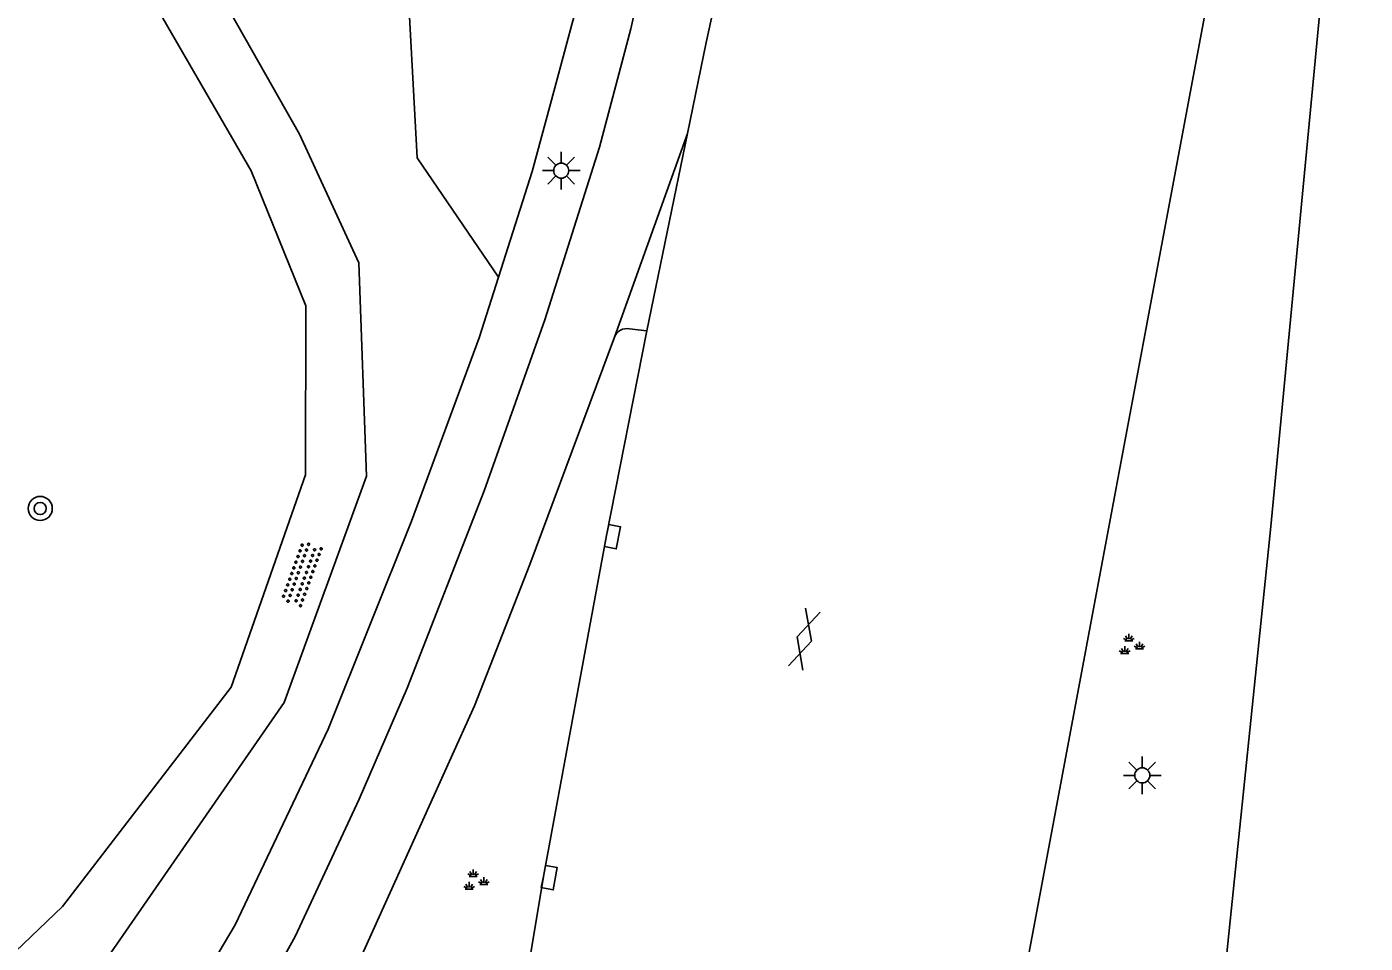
# Model space of a CAD drawing. Extents: x 131000 to 133014, y 396499 to 399001.
# Drawn here: x 132604.94 to 132649.24, y 396937.87 to 396968.19 of the extents above; entities that cross this region are included whole.
import ezdxf

# ---------------------------------------------------------------- set-up
doc = ezdxf.new("R2010")
doc.units = 0
for name, color, linetype in [('gg-knt-onverhard', 7, 'Continuous'), ('gg-knt-verharding', 7, 'Continuous'), ('gt-grn-groengrens', 7, 'Continuous'), ('gt-grn-weggrens', 7, 'Continuous'), ('gt-symb-boom', 7, 'Continuous'), ('gt-symb-gesloten verharding', 7, 'Continuous'), ('gt-symb-groenvak', 7, 'Continuous'), ('gt-symb-kolk', 7, 'Continuous'), ('gt-symb-lichtmast', 7, 'Continuous'), ('gt-symb-overige verharding', 7, 'Continuous')]:
    doc.layers.add(name, color=color, linetype=linetype)

# ---------------------------------------------------------------- blocks, each defined once
blk = doc.blocks.new('gt0-GRVAK')
at = {"layer": 'gt-symb-groenvak'}
for p, q in [((-0.11, 0.189), (-0.228, 0.24)), ((-0.182, 0.153), (0.088, 0.153)), ((-0.091, 0.211), (-0.156, 0.322)), ((-0.047, 0.214), (-0.047, 0.393)), ((-0.004, 0.211), (0.061, 0.322)), ((0.015, 0.189), (0.133, 0.24)), ((0.262, -0.052), (0.197, 0.059)), ((0.305, -0.049), (0.305, 0.13)), ((0.349, -0.052), (0.414, 0.059)), ((-0.245, -0.228), (-0.363, -0.177)), ((-0.318, -0.264), (-0.047, -0.264)), ((-0.226, -0.206), (-0.291, -0.095)), ((-0.183, -0.203), (-0.183, -0.024)), ((-0.139, -0.206), (-0.074, -0.095)), ((-0.12, -0.228), (-0.002, -0.177)), ((0.243, -0.074), (0.125, -0.023)), ((0.17, -0.11), (0.441, -0.11)), ((0.368, -0.074), (0.486, -0.023))]:
    blk.add_line(p, q, dxfattribs=at)
blk = doc.blocks.new('gt0-LMAST')
at = {"layer": 'gt-symb-lichtmast'}
for p, q in [((-0.005, 0.246), (-0.005, 0.621)), ((-0.182, 0.173), (-0.447, 0.438)), ((0.172, 0.173), (0.437, 0.438)), ((-0.255, -0.004), (-0.63, -0.004)), ((-0.182, -0.181), (-0.447, -0.446)), ((-0.005, -0.254), (-0.005, -0.629)), ((0.437, -0.446), (0.172, -0.181)), ((0.245, -0.004), (0.62, -0.004))]:
    blk.add_line(p, q, dxfattribs=at)
blk.add_circle((-0.005, -0.004), 0.25, dxfattribs=at)
blk = doc.blocks.new('gt0-OVH')
at = {"layer": 'gt-symb-overige verharding'}
for points in [[(-0.972, 0.298), (-0.967, 0.308), (-0.965, 0.319), (-0.966, 0.33), (-0.971, 0.34), (-0.978, 0.348), (-0.988, 0.353), (-0.999, 0.355), (-1.01, 0.354), (-1.02, 0.349), (-1.028, 0.342), (-1.033, 0.332), (-1.035, 0.321), (-1.034, 0.31), (-1.029, 0.3), (-1.022, 0.292), (-1.012, 0.287), (-1.001, 0.285), (-0.99, 0.286), (-0.98, 0.291)], [(-0.872, 0.106), (-0.867, 0.116), (-0.865, 0.126), (-0.866, 0.137), (-0.871, 0.147), (-0.878, 0.156), (-0.888, 0.161), (-0.899, 0.163), (-0.91, 0.162), (-0.92, 0.157), (-0.928, 0.15), (-0.933, 0.14), (-0.935, 0.129), (-0.934, 0.118), (-0.929, 0.108), (-0.922, 0.1), (-0.912, 0.095), (-0.901, 0.092), (-0.89, 0.094), (-0.88, 0.098)], [(-0.772, 0.298), (-0.767, 0.308), (-0.765, 0.319), (-0.766, 0.33), (-0.771, 0.34), (-0.778, 0.348), (-0.788, 0.353), (-0.799, 0.355), (-0.81, 0.354), (-0.82, 0.349), (-0.828, 0.342), (-0.833, 0.332), (-0.835, 0.321), (-0.834, 0.31), (-0.829, 0.3), (-0.822, 0.292), (-0.812, 0.287), (-0.801, 0.285), (-0.79, 0.286), (-0.78, 0.291)], [(-0.672, 0.106), (-0.667, 0.116), (-0.665, 0.126), (-0.666, 0.137), (-0.671, 0.147), (-0.678, 0.156), (-0.688, 0.161), (-0.699, 0.163), (-0.71, 0.162), (-0.72, 0.157), (-0.728, 0.15), (-0.733, 0.14), (-0.735, 0.129), (-0.734, 0.118), (-0.729, 0.108), (-0.722, 0.1), (-0.712, 0.095), (-0.701, 0.092), (-0.69, 0.094), (-0.68, 0.098)], [(-0.572, 0.298), (-0.567, 0.308), (-0.565, 0.319), (-0.566, 0.33), (-0.571, 0.34), (-0.578, 0.348), (-0.588, 0.353), (-0.599, 0.355), (-0.61, 0.354), (-0.62, 0.349), (-0.628, 0.342), (-0.633, 0.332), (-0.635, 0.321), (-0.634, 0.31), (-0.629, 0.3), (-0.622, 0.292), (-0.612, 0.287), (-0.601, 0.285), (-0.59, 0.286), (-0.58, 0.291)], [(-0.472, 0.106), (-0.467, 0.116), (-0.465, 0.126), (-0.466, 0.137), (-0.471, 0.147), (-0.478, 0.156), (-0.488, 0.161), (-0.499, 0.163), (-0.51, 0.162), (-0.52, 0.157), (-0.528, 0.15), (-0.533, 0.14), (-0.535, 0.129), (-0.534, 0.118), (-0.529, 0.108), (-0.522, 0.1), (-0.512, 0.095), (-0.501, 0.092), (-0.49, 0.094), (-0.48, 0.098)], [(-0.372, 0.298), (-0.367, 0.308), (-0.365, 0.319), (-0.366, 0.33), (-0.371, 0.34), (-0.378, 0.348), (-0.388, 0.353), (-0.399, 0.355), (-0.41, 0.354), (-0.42, 0.349), (-0.428, 0.342), (-0.433, 0.332), (-0.435, 0.321), (-0.434, 0.31), (-0.429, 0.3), (-0.422, 0.292), (-0.412, 0.287), (-0.401, 0.285), (-0.39, 0.286), (-0.38, 0.291)], [(-0.272, 0.106), (-0.267, 0.116), (-0.265, 0.126), (-0.266, 0.137), (-0.271, 0.147), (-0.278, 0.156), (-0.288, 0.161), (-0.299, 0.163), (-0.31, 0.162), (-0.32, 0.157), (-0.328, 0.15), (-0.333, 0.14), (-0.335, 0.129), (-0.334, 0.118), (-0.329, 0.108), (-0.322, 0.1), (-0.312, 0.095), (-0.301, 0.092), (-0.29, 0.094), (-0.28, 0.098)], [(-0.172, 0.298), (-0.167, 0.308), (-0.165, 0.319), (-0.166, 0.33), (-0.171, 0.34), (-0.178, 0.348), (-0.188, 0.353), (-0.199, 0.355), (-0.21, 0.354), (-0.22, 0.349), (-0.228, 0.342), (-0.233, 0.332), (-0.235, 0.321), (-0.234, 0.31), (-0.229, 0.3), (-0.222, 0.292), (-0.212, 0.287), (-0.201, 0.285), (-0.19, 0.286), (-0.18, 0.291)], [(-0.072, 0.106), (-0.067, 0.116), (-0.065, 0.126), (-0.066, 0.137), (-0.071, 0.147), (-0.078, 0.156), (-0.088, 0.161), (-0.099, 0.163), (-0.11, 0.162), (-0.12, 0.157), (-0.128, 0.15), (-0.133, 0.14), (-0.135, 0.129), (-0.134, 0.118), (-0.129, 0.108), (-0.122, 0.1), (-0.112, 0.095), (-0.101, 0.092), (-0.09, 0.094), (-0.08, 0.098)], [(0.028, 0.298), (0.033, 0.308), (0.035, 0.319), (0.034, 0.33), (0.029, 0.34), (0.022, 0.348), (0.012, 0.353), (0.001, 0.355), (-0.01, 0.354), (-0.02, 0.349), (-0.028, 0.342), (-0.033, 0.332), (-0.035, 0.321), (-0.034, 0.31), (-0.029, 0.3), (-0.022, 0.292), (-0.012, 0.287), (-0.001, 0.285), (0.01, 0.286), (0.02, 0.291)], [(0.128, 0.106), (0.133, 0.116), (0.135, 0.126), (0.134, 0.137), (0.129, 0.147), (0.122, 0.156), (0.112, 0.161), (0.101, 0.163), (0.09, 0.162), (0.08, 0.157), (0.072, 0.15), (0.067, 0.14), (0.065, 0.129), (0.066, 0.118), (0.071, 0.108), (0.078, 0.1), (0.088, 0.095), (0.099, 0.092), (0.11, 0.094), (0.12, 0.098)], [(0.228, 0.298), (0.233, 0.308), (0.235, 0.319), (0.234, 0.33), (0.229, 0.34), (0.222, 0.348), (0.212, 0.353), (0.201, 0.355), (0.19, 0.354), (0.18, 0.349), (0.172, 0.342), (0.167, 0.332), (0.165, 0.321), (0.166, 0.31), (0.171, 0.3), (0.178, 0.292), (0.188, 0.287), (0.199, 0.285), (0.21, 0.286), (0.22, 0.291)], [(0.328, 0.106), (0.333, 0.116), (0.335, 0.126), (0.334, 0.137), (0.329, 0.147), (0.322, 0.156), (0.312, 0.161), (0.301, 0.163), (0.29, 0.162), (0.28, 0.157), (0.272, 0.15), (0.267, 0.14), (0.265, 0.129), (0.266, 0.118), (0.271, 0.108), (0.278, 0.1), (0.288, 0.095), (0.299, 0.092), (0.31, 0.094), (0.32, 0.098)], [(0.428, 0.298), (0.433, 0.308), (0.435, 0.319), (0.434, 0.33), (0.429, 0.34), (0.422, 0.348), (0.412, 0.353), (0.401, 0.355), (0.39, 0.354), (0.38, 0.349), (0.372, 0.342), (0.367, 0.332), (0.365, 0.321), (0.366, 0.31), (0.371, 0.3), (0.378, 0.292), (0.388, 0.287), (0.399, 0.285), (0.41, 0.286), (0.42, 0.291)], [(0.528, 0.106), (0.533, 0.116), (0.535, 0.126), (0.534, 0.137), (0.529, 0.147), (0.522, 0.156), (0.512, 0.161), (0.501, 0.163), (0.49, 0.162), (0.48, 0.157), (0.472, 0.15), (0.467, 0.14), (0.465, 0.129), (0.466, 0.118), (0.471, 0.108), (0.478, 0.1), (0.488, 0.095), (0.499, 0.092), (0.51, 0.094), (0.52, 0.098)], [(0.628, 0.298), (0.633, 0.308), (0.635, 0.319), (0.634, 0.33), (0.629, 0.34), (0.622, 0.348), (0.612, 0.353), (0.601, 0.355), (0.59, 0.354), (0.58, 0.349), (0.572, 0.342), (0.567, 0.332), (0.565, 0.321), (0.566, 0.31), (0.571, 0.3), (0.578, 0.292), (0.588, 0.287), (0.599, 0.285), (0.61, 0.286), (0.62, 0.291)], [(0.728, 0.106), (0.733, 0.116), (0.735, 0.126), (0.734, 0.137), (0.729, 0.147), (0.722, 0.156), (0.712, 0.161), (0.701, 0.163), (0.69, 0.162), (0.68, 0.157), (0.672, 0.15), (0.667, 0.14), (0.665, 0.129), (0.666, 0.118), (0.671, 0.108), (0.678, 0.1), (0.688, 0.095), (0.699, 0.092), (0.71, 0.094), (0.72, 0.098)], [(0.828, 0.298), (0.833, 0.308), (0.835, 0.319), (0.834, 0.33), (0.829, 0.34), (0.822, 0.348), (0.812, 0.353), (0.801, 0.355), (0.79, 0.354), (0.78, 0.349), (0.772, 0.342), (0.767, 0.332), (0.765, 0.321), (0.766, 0.31), (0.771, 0.3), (0.778, 0.292), (0.788, 0.287), (0.799, 0.285), (0.81, 0.286), (0.82, 0.291)], [(0.928, 0.106), (0.933, 0.116), (0.935, 0.126), (0.934, 0.137), (0.929, 0.147), (0.922, 0.156), (0.912, 0.161), (0.901, 0.163), (0.89, 0.162), (0.88, 0.157), (0.872, 0.15), (0.867, 0.14), (0.865, 0.129), (0.866, 0.118), (0.871, 0.108), (0.878, 0.1), (0.888, 0.095), (0.899, 0.092), (0.91, 0.094), (0.92, 0.098)], [(1.028, 0.298), (1.033, 0.308), (1.035, 0.319), (1.034, 0.33), (1.029, 0.34), (1.022, 0.348), (1.012, 0.353), (1.001, 0.355), (0.99, 0.354), (0.98, 0.349), (0.972, 0.342), (0.967, 0.332), (0.965, 0.321), (0.966, 0.31), (0.971, 0.3), (0.978, 0.292), (0.988, 0.287), (0.999, 0.285), (1.01, 0.286), (1.02, 0.291)], [(-0.972, -0.142), (-0.967, -0.132), (-0.965, -0.121), (-0.966, -0.11), (-0.971, -0.1), (-0.978, -0.092), (-0.988, -0.087), (-0.999, -0.085), (-1.01, -0.086), (-1.02, -0.091), (-1.028, -0.098), (-1.033, -0.108), (-1.035, -0.119), (-1.034, -0.13), (-1.029, -0.14), (-1.022, -0.148), (-1.012, -0.153), (-1.001, -0.155), (-0.99, -0.154), (-0.98, -0.149)], [(-0.872, -0.334), (-0.867, -0.324), (-0.865, -0.314), (-0.866, -0.303), (-0.871, -0.293), (-0.878, -0.284), (-0.888, -0.279), (-0.899, -0.277), (-0.91, -0.278), (-0.92, -0.283), (-0.928, -0.29), (-0.933, -0.3), (-0.935, -0.311), (-0.934, -0.322), (-0.929, -0.332), (-0.922, -0.34), (-0.912, -0.345), (-0.901, -0.348), (-0.89, -0.346), (-0.88, -0.342)], [(-0.772, -0.142), (-0.767, -0.132), (-0.765, -0.121), (-0.766, -0.11), (-0.771, -0.1), (-0.778, -0.092), (-0.788, -0.087), (-0.799, -0.085), (-0.81, -0.086), (-0.82, -0.091), (-0.828, -0.098), (-0.833, -0.108), (-0.835, -0.119), (-0.834, -0.13), (-0.829, -0.14), (-0.822, -0.148), (-0.812, -0.153), (-0.801, -0.155), (-0.79, -0.154), (-0.78, -0.149)], [(-0.672, -0.334), (-0.667, -0.324), (-0.665, -0.314), (-0.666, -0.303), (-0.671, -0.293), (-0.678, -0.284), (-0.688, -0.279), (-0.699, -0.277), (-0.71, -0.278), (-0.72, -0.283), (-0.728, -0.29), (-0.733, -0.3), (-0.735, -0.311), (-0.734, -0.322), (-0.729, -0.332), (-0.722, -0.34), (-0.712, -0.345), (-0.701, -0.348), (-0.69, -0.346), (-0.68, -0.342)], [(-0.572, -0.142), (-0.567, -0.132), (-0.565, -0.121), (-0.566, -0.11), (-0.571, -0.1), (-0.578, -0.092), (-0.588, -0.087), (-0.599, -0.085), (-0.61, -0.086), (-0.62, -0.091), (-0.628, -0.098), (-0.633, -0.108), (-0.635, -0.119), (-0.634, -0.13), (-0.629, -0.14), (-0.622, -0.148), (-0.612, -0.153), (-0.601, -0.155), (-0.59, -0.154), (-0.58, -0.149)], [(-0.472, -0.334), (-0.467, -0.324), (-0.465, -0.314), (-0.466, -0.303), (-0.471, -0.293), (-0.478, -0.284), (-0.488, -0.279), (-0.499, -0.277), (-0.51, -0.278), (-0.52, -0.283), (-0.528, -0.29), (-0.533, -0.3), (-0.535, -0.311), (-0.534, -0.322), (-0.529, -0.332), (-0.522, -0.34), (-0.512, -0.345), (-0.501, -0.348), (-0.49, -0.346), (-0.48, -0.342)], [(-0.372, -0.142), (-0.367, -0.132), (-0.365, -0.121), (-0.366, -0.11), (-0.371, -0.1), (-0.378, -0.092), (-0.388, -0.087), (-0.399, -0.085), (-0.41, -0.086), (-0.42, -0.091), (-0.428, -0.098), (-0.433, -0.108), (-0.435, -0.119), (-0.434, -0.13), (-0.429, -0.14), (-0.422, -0.148), (-0.412, -0.153), (-0.401, -0.155), (-0.39, -0.154), (-0.38, -0.149)], [(-0.272, -0.334), (-0.267, -0.324), (-0.265, -0.314), (-0.266, -0.303), (-0.271, -0.293), (-0.278, -0.284), (-0.288, -0.279), (-0.299, -0.277), (-0.31, -0.278), (-0.32, -0.283), (-0.328, -0.29), (-0.333, -0.3), (-0.335, -0.311), (-0.334, -0.322), (-0.329, -0.332), (-0.322, -0.34), (-0.312, -0.345), (-0.301, -0.348), (-0.29, -0.346), (-0.28, -0.342)], [(-0.172, -0.142), (-0.167, -0.132), (-0.165, -0.121), (-0.166, -0.11), (-0.171, -0.1), (-0.178, -0.092), (-0.188, -0.087), (-0.199, -0.085), (-0.21, -0.086), (-0.22, -0.091), (-0.228, -0.098), (-0.233, -0.108), (-0.235, -0.119), (-0.234, -0.13), (-0.229, -0.14), (-0.222, -0.148), (-0.212, -0.153), (-0.201, -0.155), (-0.19, -0.154), (-0.18, -0.149)], [(-0.072, -0.334), (-0.067, -0.324), (-0.065, -0.314), (-0.066, -0.303), (-0.071, -0.293), (-0.078, -0.284), (-0.088, -0.279), (-0.099, -0.277), (-0.11, -0.278), (-0.12, -0.283), (-0.128, -0.29), (-0.133, -0.3), (-0.135, -0.311), (-0.134, -0.322), (-0.129, -0.332), (-0.122, -0.34), (-0.112, -0.345), (-0.101, -0.348), (-0.09, -0.346), (-0.08, -0.342)], [(0.028, -0.142), (0.033, -0.132), (0.035, -0.121), (0.034, -0.11), (0.029, -0.1), (0.022, -0.092), (0.012, -0.087), (0.001, -0.085), (-0.01, -0.086), (-0.02, -0.091), (-0.028, -0.098), (-0.033, -0.108), (-0.035, -0.119), (-0.034, -0.13), (-0.029, -0.14), (-0.022, -0.148), (-0.012, -0.153), (-0.001, -0.155), (0.01, -0.154), (0.02, -0.149)], [(0.128, -0.334), (0.133, -0.324), (0.135, -0.314), (0.134, -0.303), (0.129, -0.293), (0.122, -0.284), (0.112, -0.279), (0.101, -0.277), (0.09, -0.278), (0.08, -0.283), (0.072, -0.29), (0.067, -0.3), (0.065, -0.311), (0.066, -0.322), (0.071, -0.332), (0.078, -0.34), (0.088, -0.345), (0.099, -0.348), (0.11, -0.346), (0.12, -0.342)], [(0.228, -0.142), (0.233, -0.132), (0.235, -0.121), (0.234, -0.11), (0.229, -0.1), (0.222, -0.092), (0.212, -0.087), (0.201, -0.085), (0.19, -0.086), (0.18, -0.091), (0.172, -0.098), (0.167, -0.108), (0.165, -0.119), (0.166, -0.13), (0.171, -0.14), (0.178, -0.148), (0.188, -0.153), (0.199, -0.155), (0.21, -0.154), (0.22, -0.149)], [(0.328, -0.334), (0.333, -0.324), (0.335, -0.314), (0.334, -0.303), (0.329, -0.293), (0.322, -0.284), (0.312, -0.279), (0.301, -0.277), (0.29, -0.278), (0.28, -0.283), (0.272, -0.29), (0.267, -0.3), (0.265, -0.311), (0.266, -0.322), (0.271, -0.332), (0.278, -0.34), (0.288, -0.345), (0.299, -0.348), (0.31, -0.346), (0.32, -0.342)], [(0.428, -0.142), (0.433, -0.132), (0.435, -0.121), (0.434, -0.11), (0.429, -0.1), (0.422, -0.092), (0.412, -0.087), (0.401, -0.085), (0.39, -0.086), (0.38, -0.091), (0.372, -0.098), (0.367, -0.108), (0.365, -0.119), (0.366, -0.13), (0.371, -0.14), (0.378, -0.148), (0.388, -0.153), (0.399, -0.155), (0.41, -0.154), (0.42, -0.149)], [(0.528, -0.334), (0.533, -0.324), (0.535, -0.314), (0.534, -0.303), (0.529, -0.293), (0.522, -0.284), (0.512, -0.279), (0.501, -0.277), (0.49, -0.278), (0.48, -0.283), (0.472, -0.29), (0.467, -0.3), (0.465, -0.311), (0.466, -0.322), (0.471, -0.332), (0.478, -0.34), (0.488, -0.345), (0.499, -0.348), (0.51, -0.346), (0.52, -0.342)], [(0.628, -0.142), (0.633, -0.132), (0.635, -0.121), (0.634, -0.11), (0.629, -0.1), (0.622, -0.092), (0.612, -0.087), (0.601, -0.085), (0.59, -0.086), (0.58, -0.091), (0.572, -0.098), (0.567, -0.108), (0.565, -0.119), (0.566, -0.13), (0.571, -0.14), (0.578, -0.148), (0.588, -0.153), (0.599, -0.155), (0.61, -0.154), (0.62, -0.149)], [(0.728, -0.334), (0.733, -0.324), (0.735, -0.314), (0.734, -0.303), (0.729, -0.293), (0.722, -0.284), (0.712, -0.279), (0.701, -0.277), (0.69, -0.278), (0.68, -0.283), (0.672, -0.29), (0.667, -0.3), (0.665, -0.311), (0.666, -0.322), (0.671, -0.332), (0.678, -0.34), (0.688, -0.345), (0.699, -0.348), (0.71, -0.346), (0.72, -0.342)], [(0.828, -0.142), (0.833, -0.132), (0.835, -0.121), (0.834, -0.11), (0.829, -0.1), (0.822, -0.092), (0.812, -0.087), (0.801, -0.085), (0.79, -0.086), (0.78, -0.091), (0.772, -0.098), (0.767, -0.108), (0.765, -0.119), (0.766, -0.13), (0.771, -0.14), (0.778, -0.148), (0.788, -0.153), (0.799, -0.155), (0.81, -0.154), (0.82, -0.149)], [(0.928, -0.334), (0.933, -0.324), (0.935, -0.314), (0.934, -0.303), (0.929, -0.293), (0.922, -0.284), (0.912, -0.279), (0.901, -0.277), (0.89, -0.278), (0.88, -0.283), (0.872, -0.29), (0.867, -0.3), (0.865, -0.311), (0.866, -0.322), (0.871, -0.332), (0.878, -0.34), (0.888, -0.345), (0.899, -0.348), (0.91, -0.346), (0.92, -0.342)], [(1.028, -0.142), (1.033, -0.132), (1.035, -0.121), (1.034, -0.11), (1.029, -0.1), (1.022, -0.092), (1.012, -0.087), (1.001, -0.085), (0.99, -0.086), (0.98, -0.091), (0.972, -0.098), (0.967, -0.108), (0.965, -0.119), (0.966, -0.13), (0.971, -0.14), (0.978, -0.148), (0.988, -0.153), (0.999, -0.155), (1.01, -0.154), (1.02, -0.149)]]:
    blk.add_lwpolyline(points, close=True, dxfattribs=at)
blk = doc.blocks.new('gt0-KOLK')
at = {"layer": 'gt-symb-kolk'}
blk.add_lwpolyline([(0, 0), (0.375, 0), (0.375, 0.4), (-0.375, 0.4), (-0.375, 0), (0, 0)], dxfattribs=at)
blk = doc.blocks.new('gt0-GESVH1')
at = {"layer": 'gt-symb-gesloten verharding'}
for p, q in [((-0.992, -0.261), (0.008, 0.239)), ((0.008, -0.261), (-0.992, 0.239)), ((0.008, 0.239), (1.008, -0.261)), ((1.008, 0.239), (0.008, -0.261))]:
    blk.add_line(p, q, dxfattribs=at)
blk = doc.blocks.new('gt0-BOOM')
at = {"layer": 'gt-symb-boom'}
for radius in [0.4, 0.2]:
    blk.add_circle((0, 0), radius, dxfattribs=at)

msp = doc.modelspace()

# ---------------------------------------------------------------- linework, layer by layer
at = {"layer": 'gg-knt-onverhard'}
for points in [[(132606.268, 396978.215), (132613.967, 396964.643), (132615.938, 396960.377), (132616.184, 396953.317), (132613.467, 396945.836), (132607.73, 396937.543), (132601.167, 396931.292), (132593.833, 396926.926)], [(132592.526, 396928.515), (132599.372, 396932.631), (132606.124, 396939.076), (132611.712, 396946.343), (132614.165, 396953.371), (132614.178, 396958.963), (132612.366, 396963.424), (132604.662, 396976.761)]]:
    msp.add_lwpolyline(points, dxfattribs=at)
at = {"layer": 'gg-knt-verharding'}
for p, q in [((132635.732, 396924.88), (132645.005, 396974.362)), ((132626.811, 396964.661), (132625.464, 396958.13)), ((132624.893, 396958.193), (132625.464, 396958.13))]:
    msp.add_line(p, q, dxfattribs=at)
for points in [[(132661.913, 397140.6), (132657.569, 397115.113), (132653.628, 397092.656), (132650.102, 397073.716), (132646.541, 397055.515), (132642.391, 397035.393), (132638.717, 397018.233), (132635.197, 397002.433), (132630.791, 396983.057), (132627.432, 396967.672), (132626.811, 396964.661)], [(132658.296, 397138.783), (132658.119, 397138.289), (132657.077, 397138.524), (132653.246, 397115.708), (132649.332, 397093.472), (132645.774, 397074.477), (132642.177, 397056.044), (132638.114, 397036.28), (132634.572, 397019.668), (132630.696, 397002.402), (132623.06, 396968.551), (132622.417, 396966.171)], [(132651.719, 397012.817), (132650.522, 397000), (132648.08, 396972.3), (132646.11, 396951.66), (132644.575, 396936.791)], [(132607.552, 396928.165), (132609.441, 396930.757), (132611.862, 396934.556), (132613.821, 396938.091), (132615.944, 396942.634), (132617.531, 396946.302), (132620.083, 396952.842), (132622.093, 396958.499), (132623.895, 396964.215), (132624.929, 396968.122), (132628.43, 396983.882), (132632.6, 397002.273)], [(132622.417, 396966.171), (132621.67, 396963.404), (132620.555, 396959.909)], [(132620.555, 396959.909), (132619.913, 396957.898), (132617.674, 396951.832), (132614.914, 396944.947), (132611.838, 396938.473), (132608.233, 396932.38)], [(132612.764, 396931.246), (132613.803, 396932.985), (132615.629, 396936.571), (132619.755, 396945.725), (132621.595, 396950.404), (132624.393, 396957.926)], [(132625.464, 396958.13), (132624.13, 396951.358), (132622.039, 396940.073), (132620.435, 396930.402)]]:
    msp.add_lwpolyline(points, dxfattribs=at)
msp.add_arc((132624.797, 396957.771), 0.433, 77.2238, 158.9806, dxfattribs=at)
at = {"layer": 'gt-grn-groengrens'}
msp.add_lwpolyline([(132623.186, 396999.613), (132617.464, 396971.185), (132617.865, 396963.855), (132620.555, 396959.909)], dxfattribs=at)
at = {"layer": 'gt-grn-weggrens'}
msp.add_line((132626.811, 396964.661), (132624.393, 396957.926), dxfattribs=at)

# ---------------------------------------------------------------- block references
at = {"layer": 'gt-symb-boom'}
msp.add_blockref('gt0-BOOM', (132605.389, 396952.253), dxfattribs=at)
at = {"layer": 'gt-symb-gesloten verharding', "rotation": 73.50377577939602}
msp.add_blockref('gt0-GESVH1', (132630.661, 396947.924), dxfattribs=at)
at = {"layer": 'gt-symb-groenvak'}
for p in [(132641.461, 396947.715), (132619.765, 396939.917)]:
    msp.add_blockref('gt0-GRVAK', p, dxfattribs=at)
at = {"layer": 'gt-symb-kolk'}
for p, rotation in [((132624.13, 396951.358), -101.13011108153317), ((132622.039, 396940.073), -100.48938980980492)]:
    msp.add_blockref('gt0-KOLK', p, dxfattribs=dict(at, rotation=rotation))
at = {"layer": 'gt-symb-lichtmast'}
for p in [(132622.636, 396963.437), (132641.863, 396943.424)]:
    msp.add_blockref('gt0-LMAST', p, dxfattribs=at)
at = {"layer": 'gt-symb-overige verharding', "rotation": -109.93904791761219}
msp.add_blockref('gt0-OVH', (132614.043, 396950.086), dxfattribs=at)

doc.saveas('drawing.dxf')
